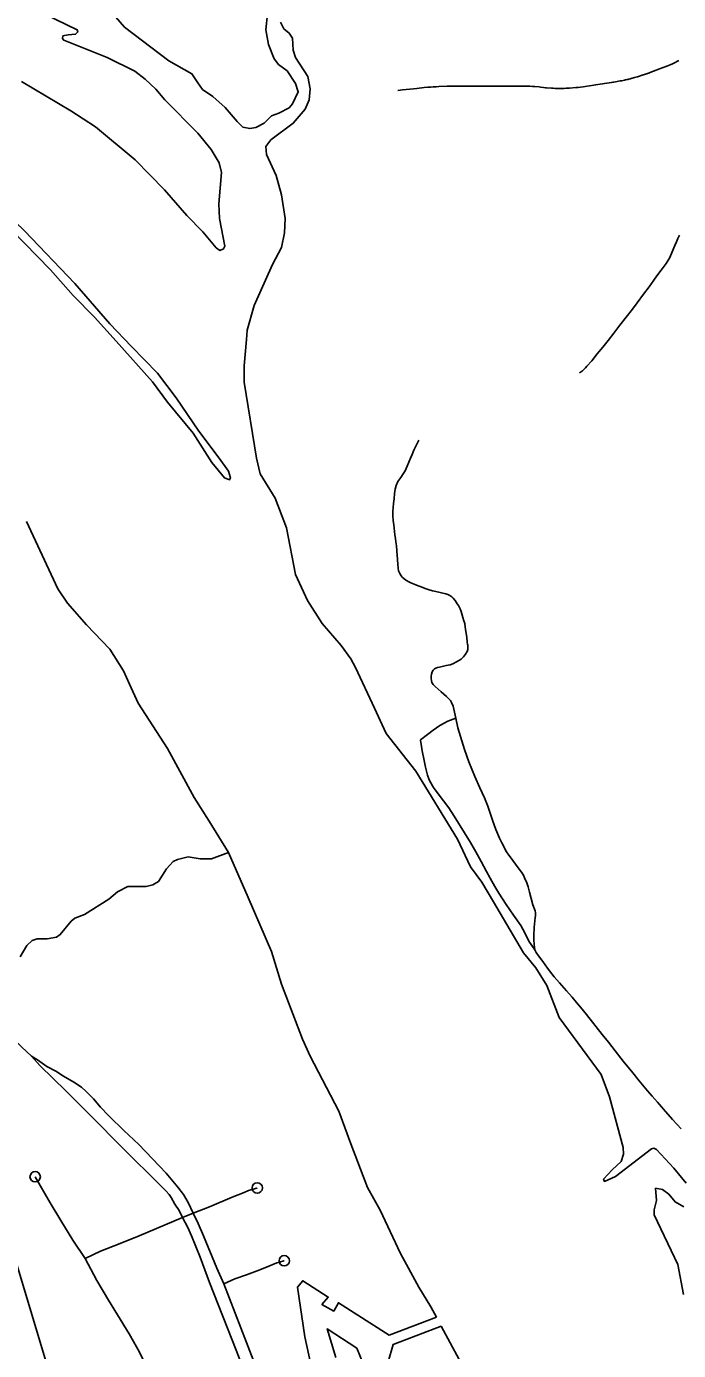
# Model space of a CAD drawing. Extents: x -19 to 366, y -4 to 359.
# Drawn here: x 152.951 to 153.543, y 192.954 to 194.154 of the extents above; entities that cross this region are included whole.
import ezdxf

# ---------------------------------------------------------------- set-up
doc = ezdxf.new("R2010")
doc.units = 0
for name, color, linetype in [('Level 33', 7, 'Continuous'), ('Level 34', 7, 'Continuous'), ('Level 35', 7, 'Continuous'), ('Level 40', 7, 'Continuous'), ('Level 60', 7, 'Continuous'), ('Level 9', 7, 'Continuous')]:
    doc.layers.add(name, color=color, linetype=linetype)

msp = doc.modelspace()

# ---------------------------------------------------------------- linework, layer by layer
at = {"layer": 'Level 33'}
for points in [[(153.5429, 194.1236), (153.5385, 194.1213), (153.5374, 194.1207), (153.5353, 194.1198), (153.5337, 194.1192), (153.532, 194.1185), (153.5254, 194.116), (153.524, 194.1155), (153.5225, 194.1149), (153.5175, 194.113), (153.5163, 194.1125), (153.5118, 194.111), (153.5107, 194.1106), (153.5054, 194.1089), (153.504, 194.1085), (153.5029, 194.1082), (153.4968, 194.1065), (153.496, 194.1063), (153.4946, 194.106), (153.4936, 194.1058), (153.4912, 194.1053), (153.4897, 194.1051), (153.4855, 194.1043), (153.4842, 194.1041), (153.4832, 194.104), (153.4821, 194.1038), (153.4675, 194.1016), (153.4658, 194.1013), (153.4581, 194.1002), (153.4563, 194.0999), (153.4539, 194.0996), (153.4516, 194.0993), (153.4496, 194.0991), (153.4439, 194.0986), (153.4422, 194.0984), (153.4409, 194.0984), (153.4391, 194.0983), (153.4375, 194.0982), (153.4354, 194.0982), (153.433, 194.0982), (153.4309, 194.0983), (153.4291, 194.0984), (153.4275, 194.0985), (153.4231, 194.0989), (153.4222, 194.099), (153.4202, 194.0992), (153.4177, 194.0995), (153.4164, 194.0997), (153.4125, 194.1001), (153.4102, 194.1002), (153.408, 194.1003), (153.4058, 194.1004), (153.403, 194.1004)], [(153.403, 194.1004), (153.4004, 194.1004), (153.3843, 194.1003), (153.3801, 194.1003), (153.3688, 194.1003), (153.3635, 194.1003), (153.3607, 194.1003), (153.3545, 194.1004), (153.3512, 194.1005), (153.3472, 194.1005), (153.344, 194.1004), (153.3413, 194.1004), (153.3382, 194.1004), (153.3356, 194.1004), (153.3328, 194.1003), (153.3254, 194.1001), (153.3229, 194.0999), (153.3203, 194.0998), (153.318, 194.0996), (153.3154, 194.0994), (153.312, 194.0991), (153.3055, 194.0983), (153.3025, 194.098), (153.2923, 194.0969), (153.2883, 194.0964)], [(153.5437, 193.9651), (153.5421, 193.9622), (153.5408, 193.9593), (153.5394, 193.9559), (153.5371, 193.9501), (153.5348, 193.9451), (153.5314, 193.9395), (153.5271, 193.9336), (153.5232, 193.9283), (153.5204, 193.9244), (153.516, 193.9185), (153.5111, 193.9117), (153.5052, 193.9038), (153.501, 193.8981), (153.4896, 193.8836), (153.4841, 193.8764), (153.4788, 193.8698), (153.4742, 193.8638), (153.4691, 193.8576), (153.464, 193.8514), (153.4596, 193.8463), (153.4583, 193.8448), (153.457, 193.8434), (153.4557, 193.8423), (153.4528, 193.8405)], [(153.545, 193.1547), (153.5374, 193.1632), (153.5291, 193.1726), (153.5236, 193.1789), (153.5188, 193.1844), (153.5147, 193.1893), (153.507, 193.1984), (153.5012, 193.2054), (153.4925, 193.2161), (153.4852, 193.2255), (153.4793, 193.2332), (153.4735, 193.2403), (153.4593, 193.2583), (153.4537, 193.2652), (153.4502, 193.2694), (153.4462, 193.2742), (153.4411, 193.28), (153.4349, 193.287), (153.4299, 193.2926), (153.4277, 193.2954), (153.424, 193.3005), (153.4197, 193.3064), (153.4157, 193.3117), (153.4136, 193.3147), (153.4123, 193.3172)], [(152.9559, 193.2206), (152.9471, 193.2289), (152.9284, 193.2477), (152.9086, 193.2684), (152.9061, 193.2712), (152.9032, 193.2747), (152.9017, 193.2767)], [(153.0929, 193.0743), (153.0898, 193.0806), (153.0861, 193.0864), (153.0826, 193.0924), (153.0807, 193.0951), (153.0778, 193.0984), (153.034, 193.1419), (153.0145, 193.1616), (152.9874, 193.189), (152.9634, 193.2122), (152.9559, 193.2206)], [(153.0267, 193.1659), (153.0258, 193.1667), (153.0185, 193.1745), (153.0121, 193.1818), (153.0057, 193.1886), (153.0012, 193.1924), (152.9945, 193.197), (152.985, 193.2025), (152.978, 193.2069), (152.9698, 193.2114), (152.9614, 193.2173), (152.9559, 193.2206)], [(153.1027, 193.0783), (153.0981, 193.0878), (153.096, 193.0915), (153.0937, 193.0951), (153.0887, 193.1017), (153.078, 193.1145), (153.0532, 193.1404), (153.0396, 193.1531), (153.0267, 193.1659)], [(153.0045, 193.0371), (152.9936, 193.0537), (152.9826, 193.0716), (152.973, 193.0875), (152.9593, 193.1113)], [(153.1607, 193.1011), (153.1604, 193.101), (153.1529, 193.0987), (153.1488, 193.097), (153.138, 193.0927), (153.1173, 193.0841), (153.1027, 193.0783)], [(153.1027, 193.0783), (153.0929, 193.0743)], [(153.1304, 193.0141), (153.1303, 193.0142), (153.1239, 193.0284), (153.1119, 193.0577), (153.107, 193.0688), (153.1027, 193.0783)], [(153.0929, 193.0743), (153.0537, 193.0578), (153.0365, 193.0508), (153.0185, 193.0437), (153.0045, 193.0371)], [(153.1905, 192.8283), (153.184, 192.846), (153.1663, 192.8894), (153.1539, 192.9218), (153.1415, 192.9539), (153.1175, 193.0154), (153.1088, 193.0384), (153.101, 193.0577), (153.0976, 193.0652), (153.0929, 193.0743)], [(153.1183, 192.7894), (153.1091, 192.8122), (153.1, 192.8365), (153.0644, 192.927), (153.0611, 192.9368), (153.0585, 192.9427), (153.0539, 192.9522), (153.0486, 192.9618), (153.0445, 192.9689), (153.0259, 192.9994), (153.0152, 193.0173), (153.0045, 193.0371)], [(153.1852, 193.0351), (153.1849, 193.0351), (153.1809, 193.0338), (153.1786, 193.0331), (153.1713, 193.0303), (153.1631, 193.027), (153.151, 193.0224), (153.1405, 193.0186), (153.1304, 193.0141)], [(153.2004, 192.8321), (153.1952, 192.8474), (153.1785, 192.8897), (153.1511, 192.9609), (153.1304, 193.0141)]]:
    msp.add_lwpolyline(points, dxfattribs=at)
for centre in [(152.9593, 193.1113), (153.1607, 193.1011), (153.1852, 193.0351)]:
    msp.add_circle(centre, 0.00473, dxfattribs=at)
at = {"layer": 'Level 34'}
for points in [[(153.3072, 193.7793), (153.3027, 193.7703), (153.3011, 193.7664), (153.2996, 193.7629), (153.2982, 193.7593), (153.2966, 193.7556), (153.2947, 193.7516), (153.2931, 193.7488), (153.2909, 193.7456), (153.2882, 193.7418), (153.2867, 193.7381), (153.2859, 193.735), (153.2853, 193.731), (153.2849, 193.7261), (153.2844, 193.7218), (153.2838, 193.7145), (153.2838, 193.7108), (153.284, 193.7065), (153.2845, 193.7024), (153.2852, 193.6964), (153.2855, 193.6934), (153.286, 193.6902), (153.2865, 193.6871), (153.2869, 193.6835), (153.2872, 193.6789), (153.2877, 193.6751), (153.2881, 193.6668), (153.2884, 193.6633), (153.2889, 193.6609), (153.2899, 193.6583), (153.2911, 193.6563), (153.2921, 193.6552), (153.2937, 193.6537), (153.2954, 193.6523), (153.2987, 193.6505), (153.3, 193.6499), (153.3044, 193.6481), (153.3065, 193.6473), (153.3094, 193.6462), (153.3129, 193.6449), (153.3165, 193.6437), (153.3197, 193.6428), (153.3227, 193.642), (153.3316, 193.6399), (153.3336, 193.6392), (153.3353, 193.6384), (153.3373, 193.6371), (153.3385, 193.636), (153.3402, 193.6339), (153.3421, 193.631), (153.3431, 193.6294), (153.3447, 193.6264), (153.3456, 193.6239), (153.3463, 193.6218), (153.3472, 193.6186), (153.3481, 193.6155), (153.3489, 193.6131), (153.3494, 193.6098), (153.3497, 193.6079), (153.3503, 193.6041), (153.3507, 193.6005), (153.3512, 193.596), (153.3515, 193.5944), (153.3517, 193.5935), (153.3517, 193.5916), (153.3516, 193.5895), (153.3511, 193.5876), (153.3496, 193.5852), (153.3476, 193.5828), (153.3456, 193.5808), (153.3441, 193.5798), (153.3414, 193.5782), (153.338, 193.5766), (153.3355, 193.5757), (153.3319, 193.5748), (153.3261, 193.5735), (153.3241, 193.5731), (153.3228, 193.5724), (153.3214, 193.5718), (153.3203, 193.5707), (153.3194, 193.5691), (153.3187, 193.5671), (153.3184, 193.5652), (153.3185, 193.5634), (153.3186, 193.5611), (153.3191, 193.5595), (153.3201, 193.5577), (153.3217, 193.5563), (153.3221, 193.556), (153.3276, 193.551), (153.3324, 193.5468), (153.3358, 193.5432), (153.3369, 193.5415), (153.3383, 193.538), (153.3407, 193.5272)], [(153.3087, 193.5075), (153.3152, 193.5124), (153.3202, 193.5162), (153.3264, 193.5204), (153.3336, 193.5244), (153.3407, 193.5272)], [(153.3407, 193.5272), (153.3426, 193.5185), (153.3487, 193.4989), (153.3527, 193.4875), (153.358, 193.4742), (153.3626, 193.464), (153.3669, 193.4549), (153.3699, 193.4473), (153.3717, 193.442), (153.3743, 193.4338), (153.3771, 193.4263), (153.3803, 193.4183), (153.3824, 193.4141), (153.3868, 193.4061), (153.3888, 193.403), (153.3909, 193.4002), (153.3965, 193.3927), (153.4002, 193.3876), (153.4021, 193.3847), (153.4032, 193.3825), (153.4052, 193.3779), (153.4065, 193.3742), (153.4077, 193.3695), (153.409, 193.3635), (153.4105, 193.3579), (153.4127, 193.3523), (153.413, 193.3506), (153.4129, 193.3479), (153.4127, 193.3465), (153.4119, 193.3374), (153.4116, 193.33), (153.4115, 193.3261), (153.4117, 193.3219), (153.4123, 193.3172)], [(153.4123, 193.3172), (153.4071, 193.325), (153.4034, 193.3324), (153.3996, 193.3391), (153.3932, 193.3484), (153.3865, 193.3582), (153.3799, 193.3684), (153.3762, 193.3744), (153.3718, 193.3822), (153.3686, 193.3882), (153.3639, 193.3971), (153.359, 193.4059), (153.3541, 193.4144), (153.3487, 193.4232), (153.3393, 193.4384), (153.3344, 193.4458), (153.3295, 193.4523), (153.3247, 193.4586), (153.3205, 193.4643), (153.3196, 193.4658), (153.3181, 193.4684), (153.3167, 193.4714), (153.3152, 193.4755), (153.3133, 193.4827), (153.312, 193.4888), (153.3103, 193.4975), (153.3096, 193.5015), (153.3088, 193.5071), (153.3087, 193.5075)]]:
    msp.add_lwpolyline(points, dxfattribs=at)
at = {"layer": 'Level 35'}
for points in [[(153.1345, 193.4054), (153.1192, 193.3995), (153.1088, 193.3997), (153.0981, 193.4013), (153.0885, 193.399), (153.0845, 193.3972), (153.0783, 193.3904), (153.071, 193.3791), (153.0661, 193.376), (153.0601, 193.3746), (153.0434, 193.3745), (153.034, 193.3697), (153.0261, 193.363), (153.0041, 193.3492), (152.9954, 193.3457), (152.992, 193.3432), (152.982, 193.3309), (152.9785, 193.3285), (152.9701, 193.3271), (152.9611, 193.327), (152.9565, 193.3256), (152.9518, 193.321), (152.9458, 193.3107)], [(153.3232, 192.984), (153.2803, 192.9675), (153.2343, 192.997), (153.23, 192.9894), (153.2194, 192.9955), (153.2251, 193.0021), (153.2019, 193.0169), (153.1972, 193.011), (153.204, 192.9662), (153.2095, 192.9398)], [(153.2321, 192.9474), (153.224, 192.9732), (153.251, 192.9558), (153.2565, 192.9426)], [(153.2612, 192.8806), (153.2839, 192.959), (153.3276, 192.9758)]]:
    msp.add_lwpolyline(points, dxfattribs=at)
at = {"layer": 'Level 40'}
msp.add_lwpolyline([(153.4635, 192.1686), (153.188, 192.3794), (153.1464, 192.4196), (153.1246, 192.4499), (153.1055, 192.4908), (153.0788, 192.5676), (152.9717, 192.935), (152.8913, 193.2022), (152.8582, 193.3058), (152.8357, 193.3446), (152.8103, 193.3728), (152.78, 193.4003), (152.718, 193.4504), (152.6679, 193.4863), (152.6214, 193.5131), (152.5362, 193.5505), (152.3896, 193.602), (152.3269, 193.6231), (152.2853, 193.6351), (152.2473, 193.6428)], dxfattribs=at)
msp.add_lwpolyline([(153.4635, 192.1686), (153.188, 192.3794), (153.1464, 192.4196), (153.1246, 192.4499), (153.1055, 192.4908), (153.0788, 192.5676), (152.9717, 192.935), (152.8913, 193.2022), (152.8582, 193.3058), (152.8357, 193.3446), (152.8103, 193.3728), (152.78, 193.4003), (152.718, 193.4504), (152.6679, 193.4863), (152.6214, 193.5131), (152.5362, 193.5505), (152.3896, 193.602), (152.3269, 193.6231), (152.2853, 193.6351), (152.2473, 193.6428)], dxfattribs=at)
at = {"layer": 'Level 60'}
for points in [[(156.5095, 189.3937), (156.4476, 191.6563), (156.2114, 200.2762), (155.9745, 208.8963), (155.7368, 217.5164), (155.4984, 226.1367), (155.2592, 234.7572), (155.0193, 243.3778), (154.7787, 251.9985), (154.5373, 260.6194), (154.2952, 269.2404), (154.0523, 277.8615), (153.8087, 286.4828), (153.5644, 295.1042), (153.3193, 303.7258), (153.0735, 312.3475), (152.827, 320.9694), (152.5798, 329.5914), (152.3318, 338.2135), (152.0831, 346.8358)], [(154.1159, 1.8709), (153.9063, 10.4874), (153.696, 19.1041), (153.485, 27.7209), (153.2733, 36.3378), (153.0608, 44.9549), (152.8476, 53.5721), (152.6337, 62.1894), (152.419, 70.8069), (152.2036, 79.4245), (151.9875, 88.0422), (151.7707, 96.6601), (151.5531, 105.2782), (151.3348, 113.8963), (151.1158, 122.5147), (150.8961, 131.1331), (150.6757, 139.7517), (150.4545, 148.3704), (150.2326, 156.9893), (150.0101, 165.6083), (149.7867, 174.2275), (149.5627, 182.8468), (149.338, 191.4662), (149.1125, 200.0858), (148.8864, 208.7055), (148.6595, 217.3254), (148.4319, 225.9454), (148.2037, 234.5655), (147.9747, 243.1858), (147.745, 251.8063), (147.5146, 260.4269), (147.2835, 269.0476), (147.0517, 277.6685), (146.8191, 286.2895), (146.5859, 294.9106), (146.352, 303.5319), (146.1174, 312.1534), (145.8821, 320.775), (145.6461, 329.3967), (145.4094, 338.0186), (145.172, 346.6406)], [(0, 189.5162), (7.1121, 189.5206), (14.2243, 189.5339), (21.3364, 189.556), (28.4484, 189.5869), (35.5605, 189.6267), (42.6725, 189.6754), (49.7844, 189.7329), (56.8962, 189.7992), (64.0079, 189.8744), (71.1196, 189.9584), (78.2311, 190.0512), (85.3425, 190.1529), (92.4538, 190.2635), (99.5649, 190.3829), (106.6759, 190.5111), (113.7867, 190.6482), (120.8974, 190.7941), (128.0078, 190.9489), (135.1181, 191.1125), (142.2282, 191.2849), (149.338, 191.4662), (156.4476, 191.6563), (163.5569, 191.8553), (170.666, 192.0631), (177.7749, 192.2798), (184.8835, 192.5053), (191.9917, 192.7396), (199.0997, 192.9828), (206.2074, 193.2348), (213.3147, 193.4956), (220.4218, 193.7653), (227.5285, 194.0438), (234.6348, 194.3312), (241.7408, 194.6274), (248.8464, 194.9324), (255.9516, 195.2463), (263.0564, 195.569), (270.1608, 195.9005), (277.2648, 196.2409), (284.3683, 196.5901), (291.4715, 196.9481), (298.5741, 197.315), (305.6763, 197.6907), (312.7781, 198.0753), (319.8793, 198.4686), (326.9801, 198.8708), (334.0804, 199.2818), (341.1801, 199.7017)]]:
    msp.add_spline(points, degree=3, dxfattribs=at)
at = {"layer": 'Level 9'}
for points in [[(152.6012, 194.2006), (152.6455, 194.1799), (152.7237, 194.1311), (152.7854, 194.0934), (152.8094, 194.0771), (152.8323, 194.0596), (152.8932, 194.0141), (152.9374, 193.9704), (152.9731, 193.9337), (152.9939, 193.9105), (153.0132, 193.8909), (153.0329, 193.8692), (153.0658, 193.8322), (153.0794, 193.8137), (153.1025, 193.7858), (153.1196, 193.7592), (153.1309, 193.7452), (153.1356, 193.7434), (153.1364, 193.7451), (153.1346, 193.7513), (153.1262, 193.763), (153.1078, 193.7874), (153.0873, 193.8178)], [(152.9916, 194.0781), (153.0141, 194.0635), (153.0499, 194.0337), (153.0767, 194.0064), (153.0967, 193.9832), (153.1114, 193.9683), (153.1235, 193.9538), (153.1267, 193.9514), (153.1301, 193.9529), (153.1314, 193.9552), (153.1265, 193.9802), (153.1258, 193.9937), (153.1282, 194.022), (153.1263, 194.0309), (153.1188, 194.043), (153.1067, 194.0577), (153.0769, 194.0881), (153.0687, 194.0975), (153.059, 194.1067), (153.0496, 194.1141), (153.0247, 194.1264), (152.9852, 194.1422), (152.984, 194.1437), (152.9844, 194.146), (152.9891, 194.1468), (152.9959, 194.1474), (152.998, 194.1495), (152.9974, 194.1514), (152.9681, 194.1658)], [(153.0326, 194.1629), (153.0404, 194.1539), (153.0806, 194.1234), (153.1015, 194.1116), (153.1067, 194.1035), (153.1111, 194.0973), (153.1205, 194.0911), (153.1315, 194.0809), (153.1426, 194.0683)], [(153.1426, 194.0683), (153.1476, 194.0632), (153.1539, 194.0619), (153.1593, 194.0629), (153.1671, 194.0669), (153.1736, 194.0736), (153.1803, 194.0758), (153.1895, 194.0806), (153.1927, 194.0844), (153.1979, 194.0953), (153.1954, 194.1028), (153.1877, 194.1142), (153.1801, 194.12), (153.1759, 194.1251), (153.171, 194.138), (153.1686, 194.1514), (153.17, 194.1659)], [(153.0873, 193.8178), (153.0701, 193.8401), (153.0468, 193.8642), (153.0271, 193.8847), (152.9952, 193.9215), (152.9497, 193.9692), (152.8916, 194.0247), (152.872, 194.0402), (152.8537, 194.0531), (152.8482, 194.058), (152.8429, 194.061), (152.7979, 194.0954), (152.6968, 194.1584)], [(153.1817, 194.1584), (153.1847, 194.1525), (153.1897, 194.1485), (153.1926, 194.144), (153.1934, 194.133), (153.1954, 194.1264), (153.2067, 194.1092), (153.2087, 194.098), (153.2078, 194.0881)], [(152.9469, 194.1045), (152.9916, 194.0781)], [(153.2078, 194.0881), (153.2041, 194.0794), (153.1934, 194.0667), (153.1729, 194.0516), (153.1686, 194.0457), (153.169, 194.0383), (153.1779, 194.0192), (153.1828, 194.0017), (153.186, 193.9803), (153.1855, 193.9672), (153.1828, 193.9541), (153.1744, 193.9385), (153.1578, 193.9013), (153.1516, 193.879), (153.1511, 193.8705), (153.1488, 193.8466), (153.1489, 193.8319), (153.1599, 193.7631), (153.1634, 193.7489), (153.1769, 193.7268), (153.1871, 193.6997), (153.1953, 193.6574), (153.2063, 193.6338), (153.2197, 193.613), (153.2369, 193.5932), (153.2455, 193.5811), (153.2499, 193.573), (153.2669, 193.5363), (153.2777, 193.5134), (153.3045, 193.4791), (153.3423, 193.4175), (153.3541, 193.3923)], [(152.9513, 193.7055), (152.9798, 193.6444), (152.9886, 193.6314), (153.006, 193.6119), (153.0269, 193.5897), (153.0393, 193.5702), (153.0447, 193.5581), (153.0527, 193.5407), (153.0793, 193.4997), (153.1034, 193.4551), (153.1172, 193.4339), (153.1345, 193.4054), (153.1524, 193.3644), (153.1736, 193.3155), (153.1828, 193.2858), (153.2016, 193.236), (153.2087, 193.2207), (153.2347, 193.1708), (153.2457, 193.141), (153.2608, 193.1015), (153.2722, 193.0811), (153.2907, 193.0417), (153.3072, 193.0111), (153.3182, 192.9933), (153.3232, 192.984)], [(153.3541, 193.3923), (153.3644, 193.3785), (153.3748, 193.3607), (153.4023, 193.3143), (153.4132, 193.3009), (153.4232, 193.2848), (153.4344, 193.2558), (153.4727, 193.2041), (153.4802, 193.1839), (153.4926, 193.1378), (153.4928, 193.1317), (153.4908, 193.1251), (153.4827, 193.1176), (153.4748, 193.109), (153.4756, 193.1071), (153.4856, 193.1116), (153.5183, 193.1365), (153.5202, 193.1371), (153.5229, 193.136), (153.5385, 193.119), (153.5498, 193.1054)], [(153.5474, 193.0839), (153.5396, 193.0884), (153.534, 193.0954), (153.5283, 193.0996), (153.522, 193.1008), (153.5229, 193.0896), (153.5207, 193.0813), (153.5205, 193.0767), (153.5421, 193.0317), (153.5473, 193.0044)], [(153.3276, 192.9758), (153.3439, 192.9455)]]:
    msp.add_lwpolyline(points, dxfattribs=at)

doc.saveas('drawing.dxf')
